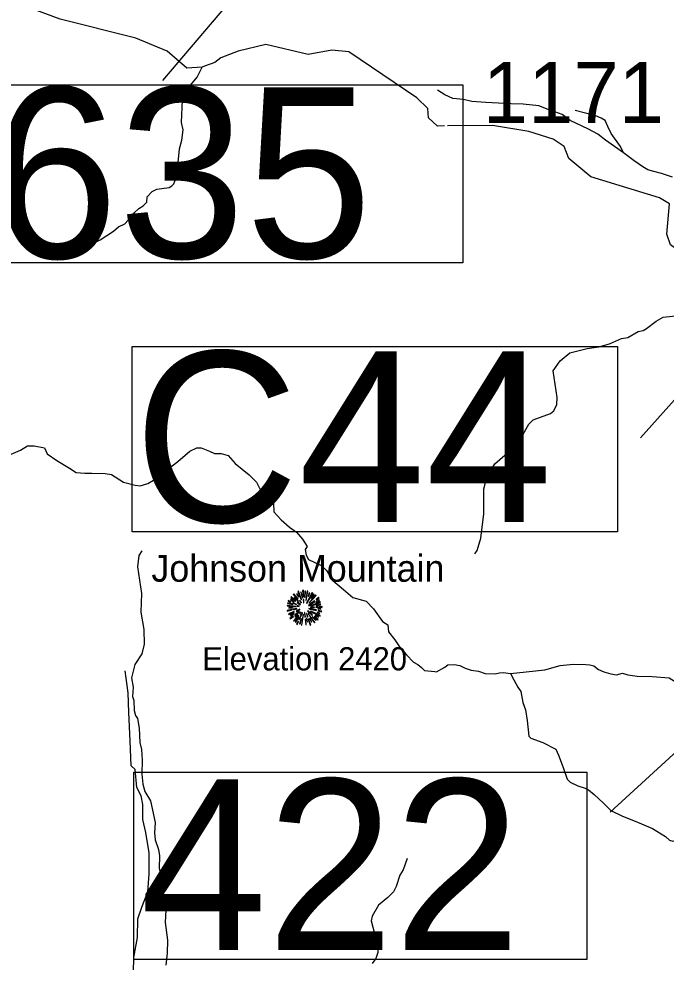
# Model space of a CAD drawing. Extents: x 1248089 to 1457196, y 820910 to 988753.
# Drawn here: x 1288997 to 1294307, y 883926 to 891661 of the extents above; entities that cross this region are included whole.
import ezdxf

# ---------------------------------------------------------------- set-up
doc = ezdxf.new("R2010")
doc.units = 0
for name, color, linetype in [('Exist Geographical Mountain Summit CELL', 7, 'Continuous'), ('Exist Geographical Mountain Summit Elevation Number Label', 7, 'Continuous'), ('Exist Geographical Mountain Summit Label', 7, 'Continuous'), ('Exist Hydrographic Creek Single Shore', 7, 'Continuous'), ('Exist Hydrographic Misc Water Feature', 7, 'Continuous'), ('Exist Road Non-System Type 51', 7, 'Continuous'), ('Exist Road Primary US Structure Culvert Number Label', 7, 'Continuous'), ('Exist Road Secondary Structure Standard Bridge Number Label', 7, 'Continuous'), ('Exist Road Secondary Type 51 Attributed', 7, 'Continuous'), ('Prop Guardrail Anchor Unit CELL', 7, 'Continuous'), ('Prop Lane Lines', 7, 'Continuous')]:
    doc.layers.add(name, color=color, linetype=linetype)

msp = doc.modelspace()

# ---------------------------------------------------------------- linework, layer by layer
at = {"layer": 'Exist Geographical Mountain Summit CELL'}
for points in [[(1291325.1, 886974), (1291329.2, 886922), (1291332.4, 886922.4), (1291331, 886975.1)], [(1291226.6, 886897.7), (1291252.4, 886881.3), (1291254.6, 886883.9), (1291229.5, 886901.7)], [(1291227.7, 886916.6), (1291267.3, 886886.1), (1291269.5, 886888.3), (1291231.4, 886921)], [(1291248.1, 886941.3), (1291284, 886903.9), (1291287.4, 886906.4), (1291252.1, 886946)], [(1291256, 886913.6), (1291288.8, 886884.6), (1291291, 886886.8), (1291259, 886918.8)], [(1291275.7, 886942.8), (1291291.3, 886921), (1291293.1, 886922.4), (1291279.7, 886946.8)], [(1291286.6, 886964.6), (1291312.8, 886897.7), (1291315.7, 886898.7), (1291291.7, 886967.1)], [(1291320.4, 886912.6), (1291322.9, 886913.3), (1291313.9, 886961.3), (1291309.5, 886960.2)], [(1291330.6, 886900.6), (1291332, 886871.5), (1291334.6, 886871.8), (1291334.6, 886900.9)], [(1291341.1, 886919.9), (1291345.1, 886919.9), (1291348.7, 886967.1), (1291343.3, 886967.1)], [(1291353.1, 886891.5), (1291368, 886968.6), (1291362.5, 886970.4), (1291349.8, 886892.3)], [(1291356.4, 886869.7), (1291359.3, 886867.9), (1291408, 886952.5), (1291402.5, 886956.2)], [(1291370.9, 886926.7), (1291374.2, 886925.6), (1291383.6, 886952.5), (1291378.9, 886954.3)], [(1291377.4, 886871.2), (1291379.6, 886869), (1291435.2, 886933.3), (1291431.2, 886938)], [(1291414.9, 886942.8), (1291393.8, 886909.3), (1291396.7, 886908.2), (1291419.2, 886939.5)], [(1291435.2, 886876.3), (1291462.8, 886891.2), (1291459.9, 886896.2), (1291433.8, 886878.8)], [(1291435.2, 886899.1), (1291437.1, 886896.6), (1291459.9, 886912.9), (1291456.3, 886916.6)], [(1291199.3, 886846.4), (1291271.3, 886839.5), (1291271.7, 886842.4), (1291199.3, 886851.5)], [(1291201.9, 886867.5), (1291243.3, 886858.1), (1291244.5, 886861.3), (1291203.1, 886872.2)], [(1291204.9, 886886.8), (1291227.3, 886878.1), (1291228.5, 886881), (1291206.3, 886891.9)], [(1291211.4, 886829), (1291241.1, 886830.5), (1291241.1, 886834.1), (1291210.3, 886834.1)], [(1291243.3, 886869.7), (1291273.9, 886857.7), (1291275, 886859.9), (1291245.6, 886873.8)], [(1291243.7, 886820), (1291244.8, 886815.2), (1291277.9, 886823.6), (1291277.2, 886827.2)], [(1291271.3, 886805.8), (1291273.5, 886801), (1291302.3, 886816.2), (1291301.2, 886819.6)], [(1291279.7, 886875.2), (1291304.8, 886856.2), (1291306.9, 886859.1), (1291282.2, 886878.4)], [(1291280, 886845.4), (1291297.1, 886843.2), (1291297.5, 886845.4), (1291280.8, 886849.7)], [(1291299.3, 886888.3), (1291313.2, 886871.8), (1291315.3, 886874), (1291302.6, 886891.2)], [(1291374.2, 886851.2), (1291376, 886848.6), (1291424.7, 886884.6), (1291421.4, 886889)], [(1291375.6, 886821.8), (1291436.3, 886809.8), (1291437.4, 886814.1), (1291376.7, 886825.4)], [(1291390.2, 886835.6), (1291390.2, 886832.7), (1291420.3, 886832.7), (1291421, 886837.7)], [(1291391.2, 886848.3), (1291392.3, 886846), (1291470.5, 886874.8), (1291468.7, 886879.5)], [(1291433.4, 886834.5), (1291485.8, 886837.7), (1291486.1, 886842.4), (1291433.8, 886837.7)], [(1291437.1, 886848.3), (1291473.8, 886854.8), (1291472.3, 886860.3), (1291435.6, 886850.5)], [(1291448.3, 886822.5), (1291474.8, 886820.3), (1291474.8, 886824.6), (1291448.7, 886825.7)], [(1291197.9, 886808.7), (1291199.3, 886803.6), (1291235.4, 886814.1), (1291233.2, 886817.4)], [(1291207.7, 886781), (1291210.3, 886776.4), (1291255.7, 886796.3), (1291254.2, 886801)], [(1291219, 886744.3), (1291221.9, 886740.3), (1291250.3, 886761.4), (1291247.7, 886764.7)], [(1291225.2, 886765.1), (1291254.2, 886781.8), (1291252.1, 886785.4), (1291223, 886770.1)], [(1291249.9, 886724.7), (1291252.8, 886722.2), (1291293.5, 886769.8), (1291290.6, 886771.9)], [(1291265.2, 886756), (1291284.4, 886774.1), (1291281.1, 886776.4), (1291260.8, 886759.2)], [(1291261.5, 886774.5), (1291264.4, 886770.8), (1291298.9, 886799.2), (1291297.1, 886801.7)], [(1291289.9, 886756), (1291264.8, 886716.7), (1291268, 886714.2), (1291293.9, 886753.8)], [(1291293.1, 886734.5), (1291297.5, 886732.7), (1291324, 886791.2), (1291321.5, 886792)], [(1291300.1, 886783.9), (1291303.3, 886781), (1291313.5, 886797.4), (1291311.6, 886798.8)], [(1291304.8, 886699.3), (1291316.8, 886742.1), (1291313.2, 886742.5), (1291300.4, 886700.3)], [(1291314.6, 886689.1), (1291319.3, 886688), (1291332, 886777.4), (1291328.8, 886778.2)], [(1291340, 886793.1), (1291344, 886756), (1291348.4, 886756.3), (1291343.3, 886793.8)], [(1291356, 886784.3), (1291364.7, 886754.5), (1291368.7, 886756.3), (1291358.2, 886785.4)], [(1291365.8, 886717.8), (1291360.4, 886747.6), (1291357.1, 886747.6), (1291361.5, 886716.7)], [(1291364.4, 886804.7), (1291402.9, 886769.4), (1291405.4, 886773.8), (1291366.2, 886806.9)], [(1291370.5, 886782.1), (1291421, 886707.3), (1291424.7, 886710.2), (1291373.1, 886783.2)], [(1291381, 886745), (1291397.1, 886715.6), (1291401.1, 886717.8), (1291384.8, 886746.5)], [(1291389.4, 886802.1), (1291467.6, 886763.9), (1291469.4, 886769.4), (1291390.9, 886805)], [(1291402.9, 886756.3), (1291433, 886727.2), (1291436.3, 886729.8), (1291405.1, 886758.8)], [(1291419.6, 886757), (1291450.1, 886731.2), (1291453.4, 886734.9), (1291421.4, 886759.6)], [(1291428.7, 886768), (1291453.8, 886754.9), (1291456.3, 886758.5), (1291430.9, 886771.9)], [(1291442.9, 886792), (1291463.9, 886783.9), (1291465.7, 886788.3), (1291444.3, 886795.2)], [(1291452.4, 886805.4), (1291480.6, 886798.1), (1291481.4, 886803.6), (1291453.4, 886809.8)], [(1291275, 886697.5), (1291279.7, 886694.6), (1291290.6, 886719.2), (1291287.4, 886721.4)], [(1291346.2, 886734.5), (1291349.8, 886692.1), (1291353.8, 886693.1), (1291350.5, 886734.5)], [(1291370.5, 886739.3), (1291388, 886689.4), (1291392.3, 886691.3), (1291373.5, 886740)]]:
    msp.add_lwpolyline(points, close=True, dxfattribs=at)
at = {"layer": 'Exist Hydrographic Creek Single Shore'}
for points in [[(1290519, 891272.9), (1290501, 891266.3), (1290375.5, 891257.3), (1290212.5, 891395.2), (1289956.5, 891502.1), (1289334.5, 891659), (1288690.5, 891898.4), (1288499.5, 891928.6), (1288173.5, 891895.7), (1287581.5, 891894.4), (1287498.5, 891922.4), (1287297.5, 891893.6), (1287057.5, 891639)], [(1296388.6, 889774), (1296116.2, 889698.8), (1295962.2, 889612.1), (1295697.6, 889496.6), (1295565.2, 889467.7), (1295298.2, 889547.1), (1295168.3, 889566.4), (1294937.7, 889586.9), (1294424.7, 889748.1), (1294342.7, 889808.9), (1294311.7, 889894.8), (1294334.7, 890143.9), (1294252.7, 890194.8), (1293689.7, 890366.9), (1293509.7, 890515), (1293470.7, 890614.3), (1293380.7, 890675.2), (1293181.7, 890738.2), (1292882.6, 890786.9), (1292512.9, 890783.6)]]:
    msp.add_lwpolyline(points, dxfattribs=at)
at = {"layer": 'Exist Hydrographic Misc Water Feature'}
for points in [[(1292487.7, 890783.3), (1292432.6, 890782.8), (1292358.6, 890849.9), (1292352.7, 890925.5), (1292262.6, 891012.7), (1291704.6, 891391.6), (1291563.6, 891404.3), (1291370.6, 891368.8), (1291022.6, 891451.2), (1290796.6, 891396.6), (1290653.5, 891343), (1290603.7, 891304.3), (1290519, 891272.9)], [(1288969.1, 889927.2), (1288997, 889918.5), (1289083.7, 889866.6), (1289147.1, 889840.7), (1289374.6, 889809.1), (1289526.7, 889813.4), (1289607.1, 889823.3), (1289663.7, 889848.4), (1289773.5, 889921.7), (1289814.4, 889956.2), (1289867.1, 889981.4), (1289924.7, 890043.4), (1289939.3, 890067.7), (1289980.2, 890106.4), (1290016.8, 890129.4), (1290045.6, 890159.2), (1290050.7, 890202.6), (1290091.7, 890246.1), (1290128.2, 890265.1), (1290228.6, 890278.6), (1290252.9, 890292.1), (1290269.3, 890307.3), (1290293.1, 890375), (1290314.5, 890594.5), (1290334.2, 890666.4), (1290344.4, 890752.3), (1290329.8, 890812.5), (1290340.3, 890996.1), (1290366.2, 891072), (1290459, 891183.3), (1290501, 891266.3)], [(1292738.8, 887274.6), (1292757.4, 887302.1), (1292788, 887401.6), (1292810.8, 887601.5), (1292811.9, 887807.4), (1292827.4, 887871.1), (1292848.9, 887926.5), (1292903, 888013.2), (1293044.2, 888135.9), (1293069, 888175.6), (1293122.6, 888236.1), (1293181.2, 888338.4), (1293216, 888373.8), (1293357.4, 888424.3), (1293385.9, 888447.5), (1293411.2, 888499.5), (1293412.7, 888555.4), (1293380.1, 888775.9), (1293438.1, 888856.8), (1293517.8, 888922.5), (1293658.7, 888957.5), (1293755.1, 888971.1), (1293843.8, 888997.3), (1293941, 889040.4), (1293993.1, 889047.6), (1294078.5, 889097.6), (1294118.7, 889106.7), (1294147.1, 889121.6), (1294226.6, 889183.2), (1294283.4, 889214.1), (1294411.9, 889228.8)], [(1290005.4, 887299.8), (1289980.4, 887260.2), (1289970.1, 887168.4), (1290002.9, 886947.8), (1289997.1, 886796.1), (1290021.5, 886652.8), (1290024.7, 886532.9), (1290006.6, 886452.9), (1289948.5, 886367.1), (1289919.8, 886257.7), (1289934, 886181), (1289928, 886104.8), (1289939.3, 886072.6), (1289943.3, 885988.7), (1289954.3, 885948.3), (1289969.6, 885923.4), (1289983.8, 885843.6), (1289988.9, 885726.9), (1290001.5, 885670.8), (1290007.4, 885582.9), (1290004.5, 885466.4), (1290012.5, 885386.6), (1290031, 885325.5), (1290077.2, 885248.3), (1290114.9, 885071.9), (1290108.8, 884985.8), (1290115.4, 884929.9), (1290143.4, 884849), (1290150.1, 884796.3), (1290147.7, 884696.2), (1290163.6, 884608), (1290169.8, 884535.7), (1290195.5, 884443.3), (1290201.3, 884355.3), (1290196.8, 884251.2), (1290217.3, 884106.4), (1290212.6, 884000.5), (1290202.3, 883900.7)], [(1292183.1, 884774.4), (1292148.8, 884683.2), (1292123.7, 884640.1), (1292091.4, 884546.4), (1292070.3, 884503.3), (1292025.1, 884456.7), (1291947.5, 884394.1), (1291895.3, 884301.7), (1291886.4, 884265.8), (1291941.2, 884056.2), (1291942, 884003.6), (1291924.8, 883956.4), (1291895.7, 883913.5)]]:
    msp.add_lwpolyline(points, dxfattribs=at)
at = {"layer": 'Exist Road Non-System Type 51'}
for points in [[(1294045, 890498.2), (1293958.6, 890564), (1293808.5, 890665.3), (1293746.3, 890716.6), (1293669.4, 890756.9), (1293519.3, 890826.6), (1293453.4, 890877.8), (1293394.8, 890899.8), (1293339.9, 890918.1), (1293263, 890947.5), (1293134.8, 890962.1), (1293036, 890965.8), (1292827.3, 890976.8), (1292713.8, 890984.1), (1292644.2, 890998.8), (1292556.4, 891009.7), (1292490.5, 891039.1), (1292431.9, 891075.7)], [(1293958.6, 890564), (1293931.8, 890615.3), (1293856.1, 890720.3), (1293829.3, 890778.9), (1293807.3, 890827.8), (1293773.1, 890847.3), (1293731.6, 890866.9), (1293560.8, 890910.8)], [(1288913.6, 888083.4), (1289011.1, 888124.8), (1289067.2, 888160.3), (1289123.3, 888160.3), (1289205.9, 888142.5), (1289229.6, 888095.3), (1289309.3, 888039.1), (1289412.6, 887977.1), (1289465.8, 887941.6), (1289536.6, 887935.7), (1289595.7, 887935.7), (1289704.9, 887932.8), (1289756.4, 887924.3), (1289853.8, 887862.3), (1289951.2, 887838.6), (1289992.6, 887832.7), (1290054.6, 887850.5), (1290101.8, 887877.1), (1290299.6, 888030.7), (1290400, 888116.4), (1290456.1, 888143), (1290491.5, 888143), (1290559.4, 888116.4), (1290600.8, 888095.7), (1290656.9, 888095.7), (1290713, 888080.9), (1290772, 888015.9), (1290887.2, 887921.4), (1290946.2, 887862.3), (1290984.6, 887785.5), (1291031.8, 887741.1), (1291085, 887688), (1291089.3, 887618.7), (1291148.4, 887553.7), (1291216.3, 887491.6), (1291275.3, 887453.2), (1291322.6, 887394.1), (1291360.9, 887335), (1291346.2, 887308.4), (1291355, 887264.1), (1291372.7, 887228.7), (1291476.1, 887178.4), (1291520.4, 887137.1), (1291573.5, 887054.4), (1291659.1, 886980.5), (1291735.9, 886915.5), (1291845.1, 886885.9), (1291907.1, 886823.9), (1291980.9, 886720.5), (1292025.2, 886690.9), (1292028.2, 886634.8), (1292081.3, 886569.8), (1292119.7, 886510.7), (1292175.8, 886445.7), (1292234, 886385), (1292269.5, 886367.3), (1292299, 886340.7), (1292325.6, 886317.1), (1292408.2, 886308.2), (1292423, 886305.2), (1292490.9, 886343.7), (1292517.5, 886364.3)], [(1292517.5, 886364.3), (1292567.7, 886367.3), (1292614.9, 886358.4), (1292659.2, 886337.7), (1292706.4, 886320), (1292768.4, 886311.2), (1292821.6, 886293.4), (1292904.2, 886290.5), (1292939.7, 886299.3), (1292972.1, 886302.3), (1293031.2, 886293.4)], [(1293031.2, 886293.4), (1293158.1, 886305.2), (1293311.7, 886323), (1293438.6, 886358.4), (1293547.9, 886370.2), (1293648.2, 886367.3), (1293680.7, 886364.3), (1293713.2, 886355.5), (1293751.6, 886325.9), (1293795.9, 886305.2), (1293853.5, 886290.7), (1293900.7, 886281.9), (1293948, 886296.6), (1293992.2, 886281.9), (1294069, 886270.1), (1294193, 886267.1), (1294331.8, 886258.2), (1294396.7, 886216.9), (1294494.2, 886178.5), (1294697.9, 886081)], [(1289935.9, 883844.1), (1289940, 883963.6), (1289968.8, 884128.4), (1289972.9, 884280.8), (1290005.9, 884375.5), (1290054.7, 884501.6), (1290067, 884645.8), (1290067, 884822.9), (1290038.2, 884987.7), (1290013.5, 885094.8), (1290013.5, 885218.4), (1290001.1, 885288.4), (1289964.1, 885358.4), (1289951.7, 885506.7), (1289918.8, 885535.6), (1289910.6, 885741.5), (1289898.2, 885973), (1289894.1, 886133.6), (1289869.4, 886314.9)], [(1293031.2, 886293.4), (1293057.1, 886240.7), (1293089.5, 886181.6), (1293116.1, 886146.2), (1293130.9, 886054.6), (1293154.5, 885995.5), (1293166.3, 885906.9), (1293181.1, 885779.8), (1293195.8, 885762.1), (1293296.2, 885726.6), (1293402.5, 885673.5), (1293423.2, 885623.2), (1293461.5, 885522.8), (1293494, 885425.3), (1293519.8, 885400.5), (1293581.8, 885371), (1293643.8, 885353.3), (1293670.3, 885338.5)], [(1293670.3, 885338.5), (1293717.6, 885300.1), (1293794.3, 885229.2), (1293853.4, 885170.1), (1293947.9, 885122.8), (1294054.2, 885081.4), (1294195.9, 885022.3), (1294302.2, 884957.3), (1294334.6, 884924.8), (1294361.2, 884918.9), (1294414.4, 884930.8), (1294470.4, 884918.9), (1294562, 884889.4), (1294629.9, 884848), (1294706.6, 884803.7), (1294715.5, 884786), (1294715.5, 884703.3), (1294715.5, 884647.1), (1294733.2, 884602.8), (1294742.1, 884526), (1294753.9, 884446.2), (1294753.4, 884412), (1294735.7, 884370.6)]]:
    msp.add_lwpolyline(points, dxfattribs=at)
at = {"layer": 'Exist Road Primary US Structure Culvert Number Label'}
msp.add_lwpolyline([(1297358.1, 891872.2), (1296308.8, 890695.7), (1294095.6, 888226.2)], dxfattribs=at)
msp.add_lwpolyline([(1289926.6, 888974.4), (1293908.3, 888974.4), (1293908.3, 887455), (1289926.6, 887455)], close=True, dxfattribs=at)
at = {"layer": 'Exist Road Secondary Structure Standard Bridge Number Label'}
msp.add_lwpolyline([(1296410.1, 889546.9), (1296007.4, 887131.1), (1293847.8, 885154.4)], dxfattribs=at)
msp.add_lwpolyline([(1289940, 885483.4), (1293655.9, 885483.4), (1293655.9, 883947), (1289940, 883947)], close=True, dxfattribs=at)
at = {"layer": 'Exist Road Secondary Type 51 Attributed'}
msp.add_lwpolyline([(1294358.7, 890363.1), (1294269.9, 890393.3), (1294207.6, 890409.8), (1294156.6, 890423), (1294116.6, 890447.8), (1294045, 890498.2)], dxfattribs=at)
at = {"layer": 'Prop Guardrail Anchor Unit CELL'}
msp.add_line((1292289.2, 893645.4), (1290176.1, 891157.3), dxfattribs=at)
msp.add_lwpolyline([(1287508.2, 891120.4), (1292639.6, 891120.4), (1292639.6, 889660.5), (1287508.2, 889660.5)], close=True, dxfattribs=at)

# ---------------------------------------------------------------- texts
at = {"layer": 'Exist Geographical Mountain Summit Elevation Number Label'}
msp.add_text('Elevation 2420', height=190, dxfattribs=at).set_placement((1290500.4, 886318.3))
at = {"layer": 'Exist Geographical Mountain Summit Label'}
msp.add_text('Johnson Mountain', height=220, dxfattribs=at).set_placement((1290084, 887045.3))
at = {"layer": 'Exist Road Primary US Structure Culvert Number Label'}
msp.add_text('C44', height=1400, dxfattribs=at).set_placement((1289939.7, 887534.1))
at = {"layer": 'Exist Road Secondary Structure Standard Bridge Number Label'}
msp.add_text('422', height=1400, dxfattribs=at).set_placement((1289990.2, 884026.1))
at = {"layer": 'Prop Guardrail Anchor Unit CELL'}
msp.add_text('C635', height=1400, dxfattribs=at).set_placement((1287419.4, 889699.5))
at = {"layer": 'Prop Lane Lines'}
msp.add_text('1171', height=500, dxfattribs=at).set_placement((1292802.1, 890808.7))

doc.saveas('drawing.dxf')
